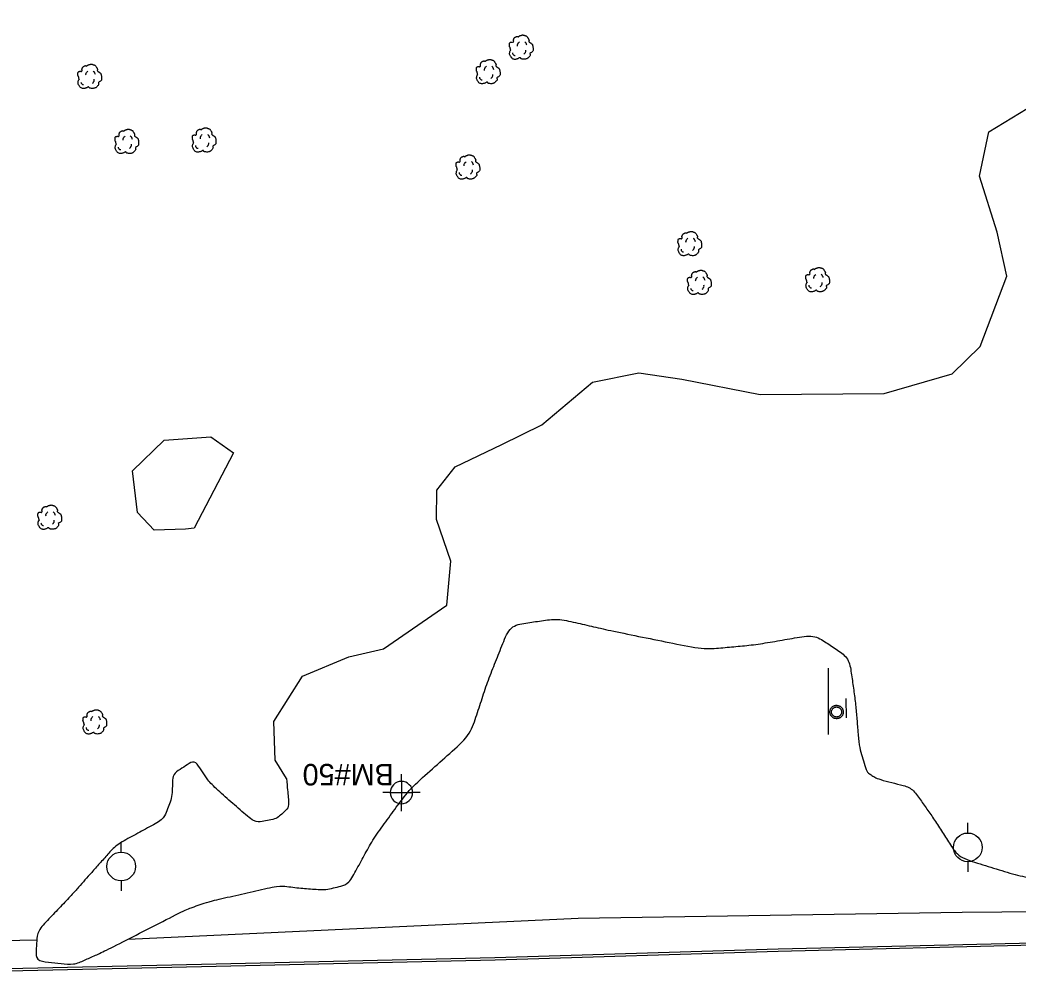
# Model space of a CAD drawing. Extents: x 2145380 to 2156929, y 139568 to 149130.
# Drawn here: x 2154310.1 to 2154588.3, y 143021.8 to 143288.1 of the extents above; entities that cross this region are included whole.
import ezdxf

# ---------------------------------------------------------------- set-up
doc = ezdxf.new("R2010")
doc.units = 0
for name, color, linetype in [('SURV_Benchmark', 7, 'Continuous'), ('SURV_Text', 7, 'Continuous'), ('TOPO_Curb Back', 7, 'Continuous'), ('TOPO_Power Pole', 7, 'Continuous'), ('TOPO_Sign', 7, 'Continuous'), ('TOPO_Tree', 7, 'Continuous'), ('TOPO_Tree Line', 7, 'Continuous')]:
    doc.layers.add(name, color=color, linetype=linetype)

# ---------------------------------------------------------------- blocks, each defined once
blk = doc.blocks.new('TREE')
at = {"layer": 'TOPO_Tree'}
for points in [[(-14.1, -0.4), (-14.2, 0.5), (-14.4, 1.4), (-14.6, 2.3), (-14.8, 3.2), (-15.5, 4), (-15.7, 4.9), (-15.8, 5.6), (-15.7, 6.3), (-15.7, 7), (-15.6, 7.9), (-15.7, 8.8), (-15.1, 9.7), (-14.6, 10.4), (-13.8, 10.5), (-13, 10.7), (-12.2, 11), (-11.1, 10), (-10.4, 10.7), (-9.4, 11.7), (-10.3, 13.3), (-9.8, 14.4), (-9.6, 15.1), (-9.3, 15.9), (-8.8, 16.5), (-8.2, 17.3), (-7.5, 17.7), (-6.7, 18.1), (-6.1, 18.4), (-5.6, 18.6), (-5.1, 18.7), (-4.5, 18.7), (-4, 18.5), (-3.5, 18.1)], [(-3.5, 17.6), (-3.1, 18.3), (-2.6, 18.8), (-1.9, 19.2), (-1, 19.7), (-0.2, 20), (0.7, 20.2), (1.6, 20.5), (2.5, 20.8), (3.4, 20.8), (4.1, 20.7), (4.8, 20.5), (5.5, 20.2), (6.4, 19.9), (7.3, 19.7), (8.2, 19.2), (9.4, 18.4), (10, 17.2), (10.8, 16), (11.2, 15.3), (11.6, 14.6), (11.9, 13.9), (12.2, 13.1), (11.4, 12), (11.9, 11.2), (12, 11), (12.2, 10.9), (12.4, 10.7), (12.9, 10.4), (13.5, 10), (14, 9.7), (14.7, 9.2), (15.4, 8.7), (16.1, 8.1), (16.7, 7.5), (16.9, 6.7), (17.1, 6), (17.6, 4.4), (17.7, 2.8), (17.7, 1.2), (17.7, -0.2), (17.8, -2.2), (16.6, -3), (15.5, -3.8), (14.3, -4.6), (13.2, -5.3)], [(13.2, -5.3), (13.3, -5.8), (13.4, -6.3), (13.4, -6.7), (13.8, -8.5), (12.2, -10), (10.8, -11.5), (10, -12.3), (9.1, -12.8), (8.2, -13.1), (6, -13.8), (3.3, -13.6), (1.3, -13.1), (0.5, -12.9), (-0.1, -11.4), (-0.8, -11.5), (-2, -11.6), (-3.3, -12.8), (-4.5, -13.1), (-6.1, -13.5), (-7.8, -14), (-9.3, -13.6), (-11.4, -13.1), (-12.8, -11.4), (-14.1, -9.4), (-15.3, -7.3), (-15.6, -5.1), (-15.1, -3), (-14.9, -1.9), (-13.9, -0.8), (-13.5, 0.1)], [(-4.2, 5.1), (-4.5, 6.1), (-4.3, 7.2), (-3.8, 8.2), (-3.3, 9.3), (-2.7, 10.3), (-1.6, 11)], [(5.9, 11.2), (6.5, 10.7), (7, 10.2), (7.4, 9.5), (7.9, 8.6), (8.3, 7.6), (8.5, 6.6)], [(-11.4, -4.5), (-11.5, -5.4), (-11, -6.3), (-10.1, -7.2), (-9.3, -8), (-8.5, -8.3), (-7.7, -8.1)], [(4.8, -6.3), (5.7, -5.7), (6.3, -4.9), (6.8, -3.9), (7.4, -2.8), (7.6, -1.7), (7.5, -0.6)]]:
    blk.add_open_spline(points, degree=3, dxfattribs=at)
blk = doc.blocks.new('POWPOL')
at = {"layer": 'TOPO_Power Pole'}
for p, q in [((0, 10.16), (0, 17.34)), ((0, -10.16), (0, -17.34))]:
    blk.add_line(p, q, dxfattribs=at)
blk.add_circle((0, 0), 10.16, dxfattribs=at)
blk = doc.blocks.new('BM')
at = {"layer": 'SURV_Benchmark'}
for p, q in [((0, 2.49), (0, 4.15)), ((-2.49, 0), (-4.16, 0)), ((4.16, 0), (2.49, 0)), ((0, -4.16), (0, -2.49))]:
    blk.add_line(p, q, dxfattribs=at)
for points in [[(0, 2.49), (0, 2.49), (0, 0), (2.49, 0), (2.49, 0), (2.49, 0)], [(0, 2.49), (0, 2.49), (0, 0), (2.49, 0), (2.49, 0), (2.49, 0), (2.49, 0)], [(-2.5, 0), (-2.49, 0), (0, 0), (0, -2.49), (0, -2.49)], [(-2.5, 0), (-2.49, 0), (0, 0), (0, -2.49), (0, -2.49)]]:
    blk.add_lwpolyline(points, dxfattribs=at)
for start, end in [(90.0638, 180.0068), (0.0638, 90.0068), (0.0638, 90.0068), (180.0638, 270.0068), (180.0638, 270.0068), (269.9472, 359.9927)]:
    blk.add_arc((0, 0), 2.5, start, end, dxfattribs=at)

msp = doc.modelspace()

# ---------------------------------------------------------------- linework, layer by layer
at = {"layer": 'TOPO_Curb Back'}
for points in [[(2154187.77, 143022.37), (2154233.66, 143022.53), (2154302.61, 143023.46), (2154360.71, 143024.79), (2154442.55, 143026.66), (2154521.46, 143029.06), (2154596.67, 143030.89), (2154667.05, 143032.43), (2154682.03, 143032.83)], [(2154187.84, 143021.77), (2154233.67, 143021.93), (2154302.62, 143022.86), (2154360.73, 143024.19), (2154442.56, 143026.06), (2154521.47, 143028.46), (2154596.68, 143030.29), (2154667.07, 143031.83), (2154682.05, 143032.23)]]:
    msp.add_lwpolyline(points, dxfattribs=at)
at = {"layer": 'TOPO_Power Pole'}
for points in [[(2154535.88, 143095.13), (2154535.89, 143095.26), (2154535.9, 143095.39), (2154535.93, 143095.52), (2154535.96, 143095.65), (2154536, 143095.77), (2154536.05, 143095.9), (2154536.11, 143096.02), (2154536.18, 143096.13), (2154536.26, 143096.24), (2154536.34, 143096.34), (2154536.42, 143096.44), (2154536.52, 143096.53), (2154536.62, 143096.62), (2154536.73, 143096.7), (2154536.85, 143096.76), (2154536.97, 143096.82), (2154537.08, 143096.87), (2154537.21, 143096.92), (2154537.34, 143096.95), (2154537.47, 143096.97), (2154537.6, 143097), (2154537.74, 143097), (2154537.86, 143097), (2154537.99, 143096.98), (2154538.12, 143096.97), (2154538.25, 143096.93), (2154538.38, 143096.89), (2154538.5, 143096.84), (2154538.62, 143096.79), (2154538.74, 143096.72), (2154538.85, 143096.65), (2154538.95, 143096.57), (2154539.05, 143096.48), (2154539.14, 143096.39), (2154539.23, 143096.28), (2154539.3, 143096.17), (2154539.38, 143096.07), (2154539.44, 143095.95), (2154539.49, 143095.82), (2154539.54, 143095.7), (2154539.57, 143095.57), (2154539.6, 143095.44), (2154539.62, 143095.31), (2154539.63, 143095.18), (2154539.63, 143095.06), (2154539.62, 143094.92), (2154539.59, 143094.79), (2154539.57, 143094.66), (2154539.53, 143094.53), (2154539.49, 143094.41), (2154539.43, 143094.29), (2154539.37, 143094.17), (2154539.29, 143094.07), (2154539.21, 143093.96), (2154539.13, 143093.85), (2154539.03, 143093.76), (2154538.94, 143093.68), (2154538.83, 143093.6), (2154538.72, 143093.52), (2154538.6, 143093.46), (2154538.48, 143093.41), (2154538.36, 143093.36), (2154538.23, 143093.32), (2154538.1, 143093.29), (2154537.97, 143093.27), (2154537.84, 143093.26), (2154537.71, 143093.26), (2154537.58, 143093.27), (2154537.45, 143093.28), (2154537.32, 143093.31), (2154537.19, 143093.35), (2154537.07, 143093.39), (2154536.94, 143093.44), (2154536.83, 143093.51), (2154536.72, 143093.57), (2154536.61, 143093.66), (2154536.5, 143093.74), (2154536.41, 143093.83), (2154536.32, 143093.93), (2154536.24, 143094.04), (2154536.17, 143094.15), (2154536.1, 143094.26), (2154536.04, 143094.38), (2154535.99, 143094.51), (2154535.95, 143094.63), (2154535.93, 143094.75), (2154535.9, 143094.89), (2154535.89, 143095.02), (2154535.88, 143095.13)], [(2154536.35, 143095.13), (2154536.36, 143095.24), (2154536.37, 143095.36), (2154536.39, 143095.47), (2154536.43, 143095.57), (2154536.47, 143095.68), (2154536.52, 143095.79), (2154536.58, 143095.88), (2154536.64, 143095.98), (2154536.72, 143096.07), (2154536.8, 143096.15), (2154536.89, 143096.23), (2154536.98, 143096.29), (2154537.08, 143096.35), (2154537.18, 143096.4), (2154537.28, 143096.45), (2154537.39, 143096.48), (2154537.51, 143096.51), (2154537.62, 143096.53), (2154537.74, 143096.53), (2154537.84, 143096.53), (2154537.95, 143096.52), (2154538.07, 143096.5), (2154538.18, 143096.46), (2154538.29, 143096.42), (2154538.39, 143096.38), (2154538.49, 143096.32), (2154538.59, 143096.26), (2154538.68, 143096.18), (2154538.76, 143096.11), (2154538.84, 143096.02), (2154538.91, 143095.92), (2154538.97, 143095.83), (2154539.02, 143095.73), (2154539.07, 143095.62), (2154539.1, 143095.52), (2154539.14, 143095.41), (2154539.15, 143095.29), (2154539.16, 143095.18), (2154539.16, 143095.07), (2154539.15, 143094.96), (2154539.13, 143094.84), (2154539.1, 143094.73), (2154539.06, 143094.62), (2154539.02, 143094.52), (2154538.97, 143094.42), (2154538.9, 143094.32), (2154538.84, 143094.23), (2154538.75, 143094.15), (2154538.67, 143094.07), (2154538.58, 143093.99), (2154538.48, 143093.93), (2154538.39, 143093.87), (2154538.28, 143093.82), (2154538.18, 143093.79), (2154538.06, 143093.76), (2154537.95, 143093.74), (2154537.83, 143093.73), (2154537.73, 143093.73), (2154537.61, 143093.74), (2154537.5, 143093.75), (2154537.38, 143093.77), (2154537.27, 143093.81), (2154537.17, 143093.85), (2154537.07, 143093.91), (2154536.97, 143093.97), (2154536.88, 143094.04), (2154536.79, 143094.11), (2154536.71, 143094.2), (2154536.64, 143094.28), (2154536.57, 143094.38), (2154536.52, 143094.47), (2154536.47, 143094.58), (2154536.42, 143094.69), (2154536.39, 143094.8), (2154536.37, 143094.91), (2154536.36, 143095.02), (2154536.35, 143095.13)]]:
    msp.add_lwpolyline(points, dxfattribs=at)
at = {"layer": 'TOPO_Sign'}
for points in [[(2154535.4, 143107.39), (2154535.45, 143088.82)], [(2154540.5, 143093.54), (2154540.45, 143098.86)]]:
    msp.add_lwpolyline(points, dxfattribs=at)
at = {"layer": 'TOPO_Tree'}
for points in [[(2154155.01, 143094.02), (2154150.12, 143174.28), (2154148.09, 143236.07), (2154154.23, 143239.39), (2154160.04, 143237.84), (2154166.02, 143226.31), (2154171.08, 143141.79), (2154167.86, 143106.27), (2154167.27, 143070.93), (2154172.31, 143048.52), (2154174.57, 143041.84), (2154179.41, 143035.41), (2154184.14, 143032.25), (2154188.97, 143030.23), (2154196.21, 143029.02), (2154229.43, 143029.92), (2154314.82, 143031.58)], [(2154340.33, 143031.8), (2154465.71, 143037.66), (2154572.79, 143039.32), (2154661.31, 143040.08)]]:
    msp.add_lwpolyline(points, dxfattribs=at)
at = {"layer": 'TOPO_Tree Line'}
for points in [[(2154384.41, 143076.61), (2154381.29, 143081.69), (2154380.95, 143092.46), (2154388.87, 143105.12), (2154401.84, 143110.52), (2154411.51, 143112.76), (2154429.14, 143124.95), (2154430.22, 143137.23), (2154426.23, 143148.81), (2154426.34, 143156.99), (2154431.48, 143163.53), (2154444.48, 143169.76), (2154455.6, 143175.25), (2154469.7, 143187.13), (2154482.69, 143189.69), (2154494.66, 143187.95), (2154516.49, 143183.67), (2154551.05, 143183.9), (2154569.98, 143189.4), (2154577.81, 143197.04), (2154585.2, 143216.65), (2154582.56, 143228.93), (2154577.63, 143244.54), (2154580.18, 143256.91), (2154590.9, 143263.45)], [(2154358.7, 143146.42), (2154356.31, 143146.07), (2154347.52, 143145.85), (2154342.93, 143150.74), (2154341.53, 143162.4), (2154350.32, 143170.92), (2154363.38, 143171.86), (2154369.62, 143167.43), (2154358.7, 143146.42)]]:
    msp.add_lwpolyline(points, dxfattribs=at)
msp.add_open_spline([(2154384.41, 143076.61), (2154384.67, 143073.91), (2154384.92, 143071.22), (2154385.17, 143068.53), (2154383.99, 143067.46), (2154382.8, 143066.4), (2154381.61, 143065.34), (2154379.62, 143064.96), (2154377.63, 143064.57), (2154375.63, 143064.19), (2154371.5, 143067.83), (2154367.37, 143071.47), (2154363.24, 143075.11), (2154361.76, 143077.32), (2154360.27, 143079.52), (2154358.79, 143081.73), (2154356.79, 143080.43), (2154354.78, 143079.13), (2154352.78, 143077.82), (2154352.67, 143075.54), (2154352.56, 143073.27), (2154352.44, 143070.99), (2154351.66, 143069.05), (2154350.88, 143067.11), (2154350.1, 143065.17), (2154345.71, 143062.79), (2154341.31, 143060.41), (2154336.91, 143058.04), (2154334.63, 143055.46), (2154332.34, 143052.88), (2154330.05, 143050.31), (2154328.26, 143048.28), (2154326.46, 143046.25), (2154324.67, 143044.22), (2154321.43, 143040.81), (2154318.19, 143037.41), (2154314.94, 143034), (2154314.81, 143031.27), (2154314.67, 143028.53), (2154314.54, 143025.8), (2154318.07, 143025.38), (2154321.6, 143024.97), (2154325.13, 143024.56), (2154328.14, 143025.92), (2154331.16, 143027.28), (2154334.17, 143028.65), (2154341.61, 143032.46), (2154349.05, 143036.27), (2154356.5, 143040.09), (2154358.7, 143040.84), (2154360.91, 143041.6), (2154363.11, 143042.35), (2154369.51, 143043.81), (2154375.9, 143045.27), (2154382.3, 143046.73), (2154384.52, 143046.46), (2154386.74, 143046.2), (2154388.96, 143045.94), (2154391.1, 143045.79), (2154393.25, 143045.65), (2154395.39, 143045.5), (2154397.51, 143046.05), (2154399.62, 143046.6), (2154401.74, 143047.14), (2154404.07, 143051.39), (2154406.39, 143055.64), (2154408.72, 143059.89), (2154412.09, 143064.5), (2154415.47, 143069.12), (2154418.84, 143073.74), (2154424.4, 143078.67), (2154429.96, 143083.6), (2154435.52, 143088.52), (2154437.24, 143093.7), (2154438.96, 143098.88), (2154440.67, 143104.06), (2154442.7, 143109.12), (2154444.73, 143114.19), (2154446.75, 143119.25), (2154451.14, 143119.91), (2154455.52, 143120.57), (2154459.9, 143121.23), (2154464.98, 143120.07), (2154470.05, 143118.91), (2154475.12, 143117.74), (2154483.64, 143116.01), (2154492.16, 143114.29), (2154500.67, 143112.56), (2154505.49, 143113), (2154510.3, 143113.44), (2154515.12, 143113.89), (2154520.59, 143114.83), (2154526.06, 143115.78), (2154531.53, 143116.73), (2154534.77, 143114.55), (2154538.01, 143112.37), (2154541.24, 143110.19), (2154541.85, 143105.98), (2154542.46, 143101.78), (2154543.06, 143097.57), (2154543.38, 143093.64), (2154543.7, 143089.7), (2154544.02, 143085.77), (2154544.73, 143083.31), (2154545.44, 143080.85), (2154546.15, 143078.39), (2154547.14, 143077.75), (2154548.13, 143077.11), (2154549.13, 143076.48), (2154552.34, 143075.66), (2154555.56, 143074.83), (2154558.77, 143074.01), (2154560.87, 143071.03), (2154562.96, 143068.04), (2154565.06, 143065.05), (2154567.27, 143061.57), (2154569.49, 143058.08), (2154571.71, 143054.6), (2154577.75, 143052.75), (2154583.8, 143050.9), (2154589.84, 143049.04), (2154594.53, 143048.86), (2154599.22, 143048.69), (2154603.91, 143048.51), (2154609.23, 143049.4), (2154614.55, 143050.29), (2154619.87, 143051.18), (2154623.31, 143052.73), (2154626.75, 143054.27), (2154630.19, 143055.82), (2154631.21, 143061.91), (2154632.23, 143068.01), (2154633.25, 143074.1), (2154632.07, 143077.39), (2154630.89, 143080.68), (2154629.7, 143083.97), (2154627.06, 143089.06), (2154624.42, 143094.15), (2154621.78, 143099.24), (2154621.54, 143101.21), (2154621.29, 143103.18), (2154621.04, 143105.16), (2154621.98, 143106.85), (2154622.91, 143108.54), (2154623.84, 143110.23), (2154625.45, 143111.26), (2154627.05, 143112.28), (2154628.66, 143113.31), (2154633.11, 143114.31), (2154637.56, 143115.3), (2154642.01, 143116.3), (2154644.67, 143116.92), (2154647.32, 143117.53), (2154649.98, 143118.15), (2154652.45, 143119.79), (2154654.91, 143121.43), (2154657.38, 143123.07), (2154659.69, 143127.51), (2154662.01, 143131.96), (2154664.33, 143136.4), (2154672.36, 143151.83), (2154680.39, 143167.25), (2154688.41, 143182.68), (2154689.82, 143187.21), (2154691.23, 143191.75), (2154692.64, 143196.29), (2154694.41, 143201.32), (2154696.18, 143206.36), (2154697.95, 143211.4), (2154701.75, 143213.16), (2154705.56, 143214.93), (2154709.37, 143216.69), (2154710.06, 143216.71), (2154710.74, 143216.73), (2154711.42, 143216.74), (2154713.11, 143217.74), (2154714.8, 143218.75), (2154716.5, 143219.75), (2154717.58, 143220.39), (2154718.93, 143220.44), (2154720.13, 143220.83), (2154721.09, 143221.14), (2154722.06, 143221.44), (2154723.02, 143221.78), (2154724.14, 143222.18), (2154725.25, 143222.62), (2154726.35, 143223.06), (2154728.18, 143223.79), (2154730, 143224.54), (2154731.78, 143225.37), (2154734.22, 143226.49), (2154736.58, 143227.76), (2154738.9, 143229.11), (2154741.07, 143230.36), (2154743.15, 143231.74), (2154745.33, 143232.96), (2154747.66, 143234.26), (2154750, 143235.57), (2154752.33, 143236.87), (2154755.05, 143238.38), (2154757.77, 143239.88), (2154760.49, 143241.39), (2154762.66, 143242.6), (2154764.7, 143244.02), (2154766.62, 143245.67), (2154768.37, 143247.18), (2154769.78, 143248.95), (2154771.14, 143250.82), (2154772.89, 143253.21), (2154774.46, 143255.65), (2154775.93, 143258.24), (2154777.28, 143260.62), (2154778.51, 143263.01), (2154779.28, 143265.65), (2154780.03, 143268.23), (2154780.5, 143270.85), (2154780.68, 143273.5), (2154780.78, 143275.07), (2154780.88, 143276.63), (2154780.98, 143278.2), (2154781.1, 143280.14), (2154781.23, 143282.08), (2154781.32, 143284.02), (2154781.39, 143285.56), (2154780.62, 143287), (2154780.05, 143288.46), (2154779.66, 143289.46), (2154779.25, 143290.38), (2154778.67, 143291.28), (2154777.92, 143292.46), (2154777.02, 143293.46), (2154775.93, 143294.34), (2154774.99, 143295.09), (2154774.02, 143295.72), (2154772.95, 143296.24), (2154771.07, 143297.15), (2154769.19, 143297.96), (2154767.23, 143298.62), (2154765.39, 143299.24), (2154763.48, 143299.6), (2154761.62, 143300.18), (2154760.3, 143300.59), (2154758.96, 143300.93), (2154757.82, 143301.8), (2154757.1, 143302.35), (2154756.63, 143303.06), (2154756.1, 143303.76), (2154755.15, 143304.99), (2154754.41, 143306.35), (2154753.41, 143307.54), (2154752.85, 143308.21), (2154752.21, 143308.77), (2154751.52, 143309.3), (2154750.7, 143309.93), (2154749.86, 143310.49), (2154748.96, 143310.99), (2154747.54, 143311.78), (2154746.1, 143312.41), (2154744.57, 143312.98), (2154742.49, 143313.76), (2154740.36, 143314.24), (2154738.21, 143314.63), (2154736.66, 143314.91), (2154735.02, 143314.99), (2154733.47, 143314.66), (2154732.2, 143314.38), (2154730.97, 143313.9), (2154729.92, 143313.14), (2154729, 143312.48), (2154728.11, 143311.8), (2154727.2, 143311.14), (2154726.41, 143310.57), (2154725.58, 143310.07), (2154724.82, 143309.45), (2154723.71, 143308.54), (2154722.9, 143307.33), (2154722.01, 143306.2), (2154721.08, 143305.03), (2154720.15, 143303.86), (2154719.23, 143302.69), (2154718.6, 143301.89), (2154717.98, 143301.09), (2154717.36, 143300.29), (2154716.58, 143299.29), (2154716.01, 143298.14), (2154715.22, 143297.14), (2154714.58, 143296.35), (2154713.74, 143295.75), (2154713.07, 143294.99), (2154711.81, 143293.56), (2154710.69, 143292.01), (2154709.43, 143290.58), (2154708.2, 143289.2), (2154707, 143287.76), (2154705.51, 143286.67), (2154704.29, 143285.77), (2154703.06, 143284.91), (2154701.82, 143284.05), (2154700.57, 143283.17), (2154699.32, 143282.3), (2154698.06, 143281.43), (2154697.18, 143280.83), (2154696.26, 143280.33), (2154695.32, 143279.82), (2154693.68, 143278.92), (2154692.02, 143277.93), (2154690.18, 143277.63), (2154689.16, 143277.47), (2154688.13, 143277.3), (2154687.11, 143277.14)], degree=3, dxfattribs=at)

# ---------------------------------------------------------------- block references
at = {"layer": 'SURV_Benchmark', "xscale": 1.25, "yscale": 1.25}
msp.add_blockref('BM', (2154416.46, 143072.65), dxfattribs=at)
at = {"layer": 'TOPO_Power Pole', "xscale": 0.39370000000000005, "yscale": 0.3937000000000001}
for p in [(2154574.35, 143057.38), (2154338.35, 143052.04)]:
    msp.add_blockref('POWPOL', p, dxfattribs=at)
at = {"layer": 'TOPO_Tree', "xscale": 0.19685000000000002, "yscale": 0.19685000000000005}
for p in [(2154449.67, 143279.83), (2154329.39, 143271.69), (2154440.47, 143273.02), (2154339.74, 143253.56), (2154361.29, 143253.96), (2154434.8, 143246.42), (2154496.65, 143225.06), (2154499.33, 143214.25), (2154532.28, 143215), (2154318.24, 143148.76), (2154330.81, 143091.68)]:
    msp.add_blockref('TREE', p, dxfattribs=at)

# ---------------------------------------------------------------- texts
at = {"layer": 'SURV_Text'}
msp.add_text('BM#50', height=6, rotation=180, dxfattribs=at).set_placement((2154414.35, 143080.65))

doc.saveas('drawing.dxf')
